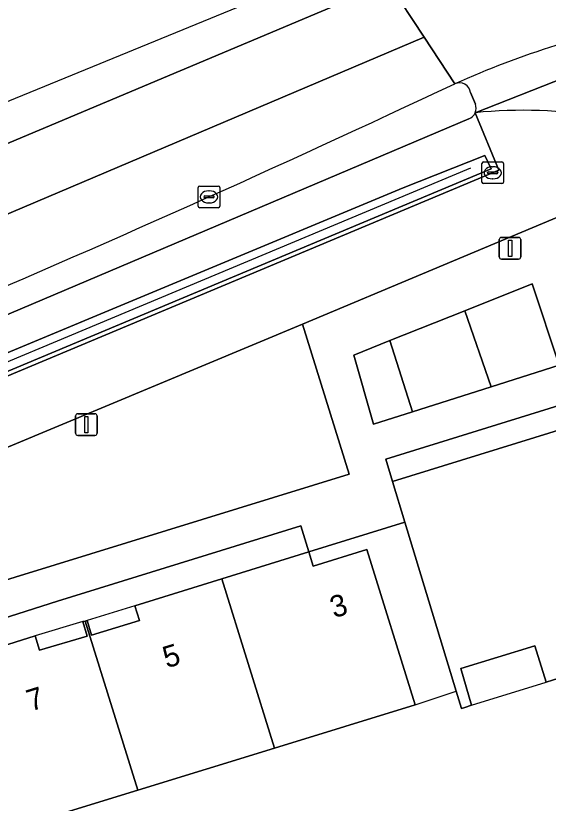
# Model space of a CAD drawing. Extents: x 161692 to 162379, y 380760 to 381678.
# Drawn here: x 162301.87 to 162326.43, y 381623.55 to 381659.91 of the extents above; entities that cross this region are included whole.
import ezdxf

# ---------------------------------------------------------------- set-up
doc = ezdxf.new("R2010")
doc.units = 0
for name, color, linetype in [('IMGEO_Berm_groen', 7, 'Continuous'), ('IMGEO_Berm_open', 7, 'Continuous'), ('IMGEO_Brandkraan', 7, 'Continuous'), ('IMGEO_Erf', 7, 'Continuous'), ('IMGEO_Fietspad_gesloten', 7, 'Continuous'), ('IMGEO_Fietspad_open', 7, 'Continuous'), ('IMGEO_Groenvoorziening', 7, 'Continuous'), ('IMGEO_Haag', 7, 'Continuous'), ('IMGEO_Hek', 7, 'Continuous'), ('IMGEO_Kolk', 7, 'Continuous'), ('IMGEO_Lichtmast', 7, 'Continuous'), ('IMGEO_Pand', 7, 'Continuous'), ('IMGEO_Pand_nummerreeks', 7, 'Continuous'), ('IMGEO_Pand_overbouw', 7, 'Continuous'), ('IMGEO_Rijbaan_regionaal_gesloten', 7, 'Continuous'), ('IMGEO_Voetpad_open', 7, 'Continuous')]:
    doc.layers.add(name, color=color, linetype=linetype)

msp = doc.modelspace()

# ---------------------------------------------------------------- linework, layer by layer
at = {"layer": 'IMGEO_Berm_groen'}
for points in [[(162256.279, 381624.578), (162262.901, 381626.72), (162265.859, 381627.732), (162266.856, 381628.149), (162276.8, 381632.833), (162282.182, 381635.19), (162324.159, 381652.778), (162323.06, 381655.431)], [(162322.773, 381655.148), (162297.594, 381644.472)], [(162319.735, 381651.964), (162323.502, 381653.451), (162323.8, 381652.843), (162279.828, 381634.424), (162273.268, 381631.396), (162265.83, 381628.073), (162253.186, 381624.11)], [(162273.118, 381632.139), (162280.166, 381635.465), (162319.735, 381651.964)]]:
    msp.add_lwpolyline(points, dxfattribs=at)
msp.add_lwpolyline([(162317.244, 381638.738), (162315.091, 381645.665), (162285.631, 381633.378), (162285.042, 381628.795), (162288.267, 381629.8)], close=True, dxfattribs=at)
msp.add_arc((162322.564, 381655.647), 0.542, 292.7533, 336.4425, dxfattribs=at)
at = {"layer": 'IMGEO_Berm_open'}
for points in [[(162323.075, 381655.825), (162322.854, 381656.358)], [(162297.594, 381644.472), (162322.773, 381655.148)]]:
    msp.add_lwpolyline(points, dxfattribs=at)
for centre, radius, start, end in [((162031.877, 382272.308), 680.538, 292.98017, 295.245376), ((162322.332, 381656.283), 0.528, 8.1894, 113.1697), ((162322.554, 381655.648), 0.55, 336.8346, 18.8049), ((162322.564, 381655.647), 0.542, 292.7533, 336.4425)]:
    msp.add_arc(centre, radius, start, end, dxfattribs=at)
at = {"layer": 'IMGEO_Brandkraan'}
for p, q in [((162323.372, 381652.232), (162323.372, 381653.084)), ((162323.447, 381653.158), (162324.299, 381653.158)), ((162324.373, 381653.084), (162324.373, 381652.232)), ((162323.631, 381652.652), (162323.631, 381652.664)), ((162323.674, 381652.701), (162324.072, 381652.701)), ((162323.86, 381652.938), (162323.885, 381652.938)), ((162324.115, 381652.664), (162324.115, 381652.652)), ((162324.069, 381652.615), (162323.671, 381652.615)), ((162323.883, 381652.378), (162323.858, 381652.378)), ((162324.299, 381652.158), (162323.447, 381652.158))]:
    msp.add_line(p, q, dxfattribs=at)
for points in [[(162323.372, 381652.232), (162323.372, 381653.084)], [(162323.447, 381653.158), (162324.299, 381653.158)], [(162324.373, 381653.084), (162324.373, 381652.232)], [(162324.299, 381652.158), (162323.447, 381652.158)]]:
    msp.add_lwpolyline(points, dxfattribs=at)
for centre, radius, start, end in [((162323.449, 381653.082), 0.0765, 91.552, 178.448), ((162323.449, 381653.082), 0.0765, 91.552, 178.448), ((162324.297, 381653.082), 0.0765, 1.552, 88.448), ((162324.297, 381653.082), 0.0765, 1.552, 88.448), ((162323.671, 381652.661), 0.0403, 85.8775, 175.7526), ((162324.076, 381652.663), 0.0386, 1.7309, 96.639), ((162323.668, 381652.651), 0.0366, 178.938, 274.7102), ((162324.072, 381652.658), 0.043, 264.8664, 352.4533), ((162323.449, 381652.234), 0.0765, 181.552, 268.448), ((162323.449, 381652.234), 0.0765, 181.552, 268.448), ((162324.297, 381652.234), 0.0765, 271.552, 358.448), ((162324.297, 381652.234), 0.0765, 271.552, 358.448)]:
    msp.add_arc(centre, radius, start, end, dxfattribs=at)
for centre, major_axis, ratio, start_param, end_param in [((162323.859, 381652.658), (-0.387, 0.002), 0.722429, 4.712389, 7.853982), ((162323.884, 381652.658), (-0.39, 0.002), 0.717154, 1.570796, 4.712389)]:
    msp.add_ellipse(centre, major_axis=major_axis, ratio=ratio, start_param=start_param, end_param=end_param, dxfattribs=at)
at = {"layer": 'IMGEO_Erf'}
for points in [[(162348.954, 381623.914), (162338.226, 381645.427), (162318.935, 381639.43), (162319.25, 381638.406), (162337.06, 381643.912), (162339.386, 381639.239), (162338.759, 381638.927), (162339.428, 381637.584), (162340.054, 381637.896), (162344.025, 381629.919)], [(162338.353, 381620.261), (162332.215, 381632.598), (162329.849, 381631.857), (162330.305, 381630.365), (162326.632, 381629.228), (162326.331, 381629.137), (162325.809, 381630.824), (162322.398, 381629.766), (162322.9, 381628.076), (162322.58, 381627.975), (162322.428, 381627.927), (162322.187, 381628.723), (162319.821, 381636.522), (162315.384, 381635.149), (162315.022, 381636.357), (162303.792, 381632.873), (162284.801, 381626.817), (162278.22, 381573.325)], [(162298.757, 381630.023), (162302.768, 381631.271), (162302.97, 381630.621), (162305.167, 381631.268), (162304.963, 381631.934), (162305.065, 381631.962), (162305.167, 381631.99), (162305.367, 381631.316), (162307.571, 381631.992), (162307.363, 381632.666), (162311.373, 381633.907), (162315.384, 381635.149), (162315.585, 381634.499), (162318.068, 381635.268), (162320.289, 381628.094), (162313.803, 381626.096), (162307.494, 381624.153), (162301.187, 381622.211)]]:
    msp.add_lwpolyline(points, dxfattribs=at)
at = {"layer": 'IMGEO_Fietspad_gesloten'}
msp.add_lwpolyline([(162323.06, 381655.431), (162324.159, 381652.778), (162282.182, 381635.19), (162283.367, 381632.365), (162285.631, 381633.378), (162315.091, 381645.665), (162333.141, 381653.245)], dxfattribs=at)
msp.add_arc((162325.274, 381633.635), 21.908, 64.7936, 95.7991, dxfattribs=at)
at = {"layer": 'IMGEO_Fietspad_open'}
msp.add_lwpolyline([(162327.199, 381657.064), (162323.06, 381655.431)], dxfattribs=at)
msp.add_arc((162325.274, 381633.635), 21.908, 64.7936, 95.7991, dxfattribs=at)
at = {"layer": 'IMGEO_Groenvoorziening'}
for points in [[(162323.8, 381652.843), (162323.502, 381653.451), (162319.735, 381651.964), (162280.166, 381635.465), (162273.118, 381632.139)], [(162253.186, 381624.11), (162265.83, 381628.073), (162273.268, 381631.396), (162279.828, 381634.424), (162323.8, 381652.843)]]:
    msp.add_lwpolyline(points, dxfattribs=at)
for points in [[(162325.694, 381647.532), (162322.593, 381646.291), (162323.801, 381642.774), (162326.932, 381643.769)], [(162322.593, 381646.291), (162319.132, 381644.907), (162320.164, 381641.618), (162323.801, 381642.774)], [(162319.132, 381644.907), (162317.468, 381644.241), (162318.366, 381641.046), (162320.164, 381641.618)]]:
    msp.add_lwpolyline(points, close=True, dxfattribs=at)
at = {"layer": 'IMGEO_Haag'}
msp.add_lwpolyline([(162253.186, 381624.11), (162265.83, 381628.073), (162273.268, 381631.396), (162279.828, 381634.424), (162323.8, 381652.843), (162323.502, 381653.451), (162319.735, 381651.964), (162280.166, 381635.465), (162273.118, 381632.139)], dxfattribs=at)
at = {"layer": 'IMGEO_Hek'}
msp.add_lwpolyline([(162322.841, 381652.864), (162282.347, 381635.912), (162277.587, 381633.841), (162265.893, 381628.331), (162248.629, 381623.072), (162243.525, 381621.819), (162204.6, 381614.049)], dxfattribs=at)
at = {"layer": 'IMGEO_Kolk'}
for p, q in [((162310.282, 381651.12), (162310.282, 381651.972)), ((162310.357, 381652.046), (162311.209, 381652.046)), ((162311.283, 381651.972), (162311.283, 381651.12)), ((162310.584, 381651.589), (162310.982, 381651.589)), ((162310.77, 381651.826), (162310.795, 381651.826)), ((162310.541, 381651.54), (162310.541, 381651.552)), ((162310.979, 381651.503), (162310.581, 381651.503)), ((162310.793, 381651.266), (162310.768, 381651.266)), ((162311.025, 381651.552), (162311.025, 381651.54)), ((162311.209, 381651.046), (162310.357, 381651.046))]:
    msp.add_line(p, q, dxfattribs=at)
for points in [[(162310.282, 381651.12), (162310.282, 381651.972)], [(162310.357, 381652.046), (162311.209, 381652.046)], [(162311.283, 381651.972), (162311.283, 381651.12)], [(162311.209, 381651.046), (162310.357, 381651.046)]]:
    msp.add_lwpolyline(points, dxfattribs=at)
for centre, radius, start, end in [((162310.359, 381651.97), 0.0765, 91.552, 178.448), ((162310.359, 381651.97), 0.0765, 91.552, 178.448), ((162311.207, 381651.97), 0.0765, 1.552, 88.448), ((162311.207, 381651.97), 0.0765, 1.552, 88.448), ((162310.581, 381651.549), 0.0403, 85.8775, 175.7526), ((162310.986, 381651.551), 0.0386, 1.7309, 96.639), ((162310.578, 381651.539), 0.0366, 178.938, 274.7102), ((162310.982, 381651.546), 0.043, 264.8664, 352.4533), ((162310.359, 381651.122), 0.0765, 181.552, 268.448), ((162310.359, 381651.122), 0.0765, 181.552, 268.448), ((162311.207, 381651.122), 0.0765, 271.552, 358.448), ((162311.207, 381651.122), 0.0765, 271.552, 358.448)]:
    msp.add_arc(centre, radius, start, end, dxfattribs=at)
for centre, major_axis, ratio, start_param, end_param in [((162310.769, 381651.546), (-0.387, 0.002), 0.722429, 4.712389, 7.853982), ((162310.794, 381651.546), (-0.39, 0.002), 0.717154, 1.570796, 4.712389)]:
    msp.add_ellipse(centre, major_axis=major_axis, ratio=ratio, start_param=start_param, end_param=end_param, dxfattribs=at)
at = {"layer": 'IMGEO_Lichtmast'}
for p, q in [((162324.177, 381648.775), (162324.177, 381649.575)), ((162324.177, 381649.575), (162324.177, 381648.775)), ((162324.277, 381649.675), (162325.067, 381649.675)), ((162325.067, 381649.675), (162324.277, 381649.675)), ((162325.167, 381649.575), (162325.167, 381648.775)), ((162325.167, 381648.775), (162325.167, 381649.575)), ((162325.067, 381648.675), (162324.277, 381648.675)), ((162324.277, 381648.675), (162325.067, 381648.675)), ((162304.627, 381640.631), (162304.627, 381641.431)), ((162304.627, 381641.431), (162304.627, 381640.631)), ((162304.727, 381641.531), (162305.517, 381641.531)), ((162305.517, 381641.531), (162304.727, 381641.531)), ((162305.617, 381641.431), (162305.617, 381640.631)), ((162305.617, 381640.631), (162305.617, 381641.431)), ((162305.517, 381640.531), (162304.727, 381640.531)), ((162304.727, 381640.531), (162305.517, 381640.531))]:
    msp.add_line(p, q, dxfattribs=at)
for points in [[(162324.597, 381649.55), (162324.747, 381649.55), (162324.747, 381648.8), (162324.597, 381648.8), (162324.597, 381649.55)], [(162305.047, 381641.406), (162305.197, 381641.406), (162305.197, 381640.656), (162305.047, 381640.656), (162305.047, 381641.406)]]:
    msp.add_lwpolyline(points, dxfattribs=at)
for centre, start, end in [((162324.277, 381649.575), 90, 180), ((162324.277, 381649.575), 90, 180), ((162325.067, 381649.575), 0, 90), ((162325.067, 381649.575), 360, 90), ((162324.277, 381648.775), 180, 270), ((162324.277, 381648.775), 180, 270), ((162325.067, 381648.775), 270, 0), ((162325.067, 381648.775), 270, 0), ((162304.727, 381641.431), 90, 180), ((162304.727, 381641.431), 90, 180), ((162305.517, 381641.431), 0, 90), ((162305.517, 381641.431), 360, 90), ((162304.727, 381640.631), 180, 270), ((162304.727, 381640.631), 180, 270), ((162305.517, 381640.631), 270, 0), ((162305.517, 381640.631), 270, 0)]:
    msp.add_arc(centre, 0.1, start, end, dxfattribs=at)
at = {"layer": 'IMGEO_Pand'}
msp.add_lwpolyline([(162344.025, 381629.919), (162340.054, 381637.896), (162339.428, 381637.584), (162338.759, 381638.927), (162339.386, 381639.239), (162337.06, 381643.912), (162319.25, 381638.406), (162319.821, 381636.522), (162322.187, 381628.723), (162322.428, 381627.927), (162322.58, 381627.975), (162322.9, 381628.076), (162322.398, 381629.766), (162325.809, 381630.824), (162326.331, 381629.137), (162326.632, 381629.228), (162330.305, 381630.365), (162329.849, 381631.857), (162332.215, 381632.598), (162338.353, 381620.261), (162341.671, 381613.592)], dxfattribs=at)
for points in [[(162311.373, 381633.907), (162313.803, 381626.096), (162320.289, 381628.094), (162318.068, 381635.268), (162315.585, 381634.499), (162315.384, 381635.149)], [(162307.494, 381624.153), (162313.803, 381626.096), (162311.373, 381633.907), (162307.363, 381632.666), (162307.571, 381631.992), (162305.367, 381631.316), (162305.167, 381631.99), (162305.065, 381631.962)], [(162307.494, 381624.153), (162305.065, 381631.962), (162304.963, 381631.934), (162305.167, 381631.268), (162302.97, 381630.621), (162302.768, 381631.271), (162298.757, 381630.023), (162301.187, 381622.211)]]:
    msp.add_lwpolyline(points, close=True, dxfattribs=at)
at = {"layer": 'IMGEO_Pand_overbouw'}
for points in [[(162320.289, 381628.094), (162322.187, 381628.723), (162319.821, 381636.522), (162315.384, 381635.149), (162315.585, 381634.499), (162318.068, 381635.268)], [(162307.363, 381632.666), (162305.167, 381631.99), (162305.367, 381631.316), (162307.571, 381631.992)], [(162304.963, 381631.934), (162302.768, 381631.271), (162302.97, 381630.621), (162305.167, 381631.268)], [(162322.9, 381628.076), (162326.331, 381629.137), (162325.809, 381630.824), (162322.398, 381629.766)]]:
    msp.add_lwpolyline(points, close=True, dxfattribs=at)
at = {"layer": 'IMGEO_Rijbaan_regionaal_gesloten'}
for points in [[(162344.261, 381678.119), (162320.58, 381663.794), (162318.167, 381662.803), (162319.065, 381661.433), (162320.71, 381658.924), (162322.124, 381656.768)], [(162318.167, 381662.803), (162286.839, 381649.945), (162255.949, 381637.267), (162214.084, 381625.981), (162170.29, 381619.903), (162063.65, 381621.399), (162063.24, 381621.454), (162063.15, 381619.837), (162074.116, 381619.171), (162077.215, 381619.065), (162098.302, 381618.344), (162107.339, 381618.035), (162154.804, 381617.417), (162171.554, 381618.035), (162193.595, 381620.448), (162220.727, 381625.642), (162256.04, 381635.842), (162286.818, 381647.837), (162319.065, 381661.433), (162318.167, 381662.803)], [(162225.963, 381623.968), (162237.117, 381626.912), (162237.238, 381626.952), (162257.029, 381633.493), (162272.604, 381638.934), (162294.606, 381647.837), (162320.71, 381658.924), (162319.065, 381661.433), (162286.818, 381647.837), (162256.04, 381635.842), (162220.727, 381625.642), (162193.595, 381620.448), (162171.554, 381618.035), (162154.804, 381617.417), (162107.339, 381618.035), (162098.302, 381618.344), (162077.215, 381619.065), (162074.116, 381619.171), (162063.15, 381619.837)], [(162322.124, 381656.768), (162320.71, 381658.924), (162294.606, 381647.837), (162272.604, 381638.934), (162257.029, 381633.493), (162237.238, 381626.952), (162247.287, 381626.871)]]:
    msp.add_lwpolyline(points, dxfattribs=at)
for centre, radius, start, end in [((162340.969, 381614.201), 46.552, 107.7327, 113.8791), ((162031.877, 382272.308), 680.538, 292.98017, 295.245376)]:
    msp.add_arc(centre, radius, start, end, dxfattribs=at)
at = {"layer": 'IMGEO_Voetpad_open'}
for points in [[(162323.06, 381655.431), (162327.199, 381657.064)], [(162322.854, 381656.358), (162323.075, 381655.825)], [(162333.141, 381653.245), (162315.091, 381645.665), (162317.244, 381638.738), (162288.267, 381629.8), (162285.042, 381628.795), (162284.801, 381626.817), (162303.792, 381632.873), (162315.022, 381636.357), (162315.384, 381635.149), (162319.821, 381636.522), (162319.25, 381638.406)], [(162319.25, 381638.406), (162318.935, 381639.43), (162338.226, 381645.427), (162340.269, 381645.995), (162341.913, 381646.518), (162338.961, 381649.934), (162337.765, 381651.319), (162336.592, 381652.566)]]:
    msp.add_lwpolyline(points, dxfattribs=at)
msp.add_lwpolyline([(162320.164, 381641.618), (162318.366, 381641.046), (162317.468, 381644.241), (162319.132, 381644.907), (162322.593, 381646.291), (162325.694, 381647.532), (162326.932, 381643.769), (162323.801, 381642.774)], close=True, dxfattribs=at)
for centre, radius, start, end in [((162340.969, 381614.201), 46.552, 107.7327, 113.8791), ((162322.332, 381656.283), 0.528, 8.1894, 113.1697), ((162322.554, 381655.648), 0.55, 336.8346, 18.8049)]:
    msp.add_arc(centre, radius, start, end, dxfattribs=at)

# ---------------------------------------------------------------- texts
at = {"layer": 'IMGEO_Pand_nummerreeks'}
for s, rotation, p in [('3', 17.1254, (162316.549, 381632.087)), ('5', 17.1807, (162308.833, 381629.773)), ('7', 17.3981, (162302.555, 381627.779))]:
    msp.add_text(s, height=1, rotation=rotation, dxfattribs=at).set_placement(p)

doc.saveas('drawing.dxf')
